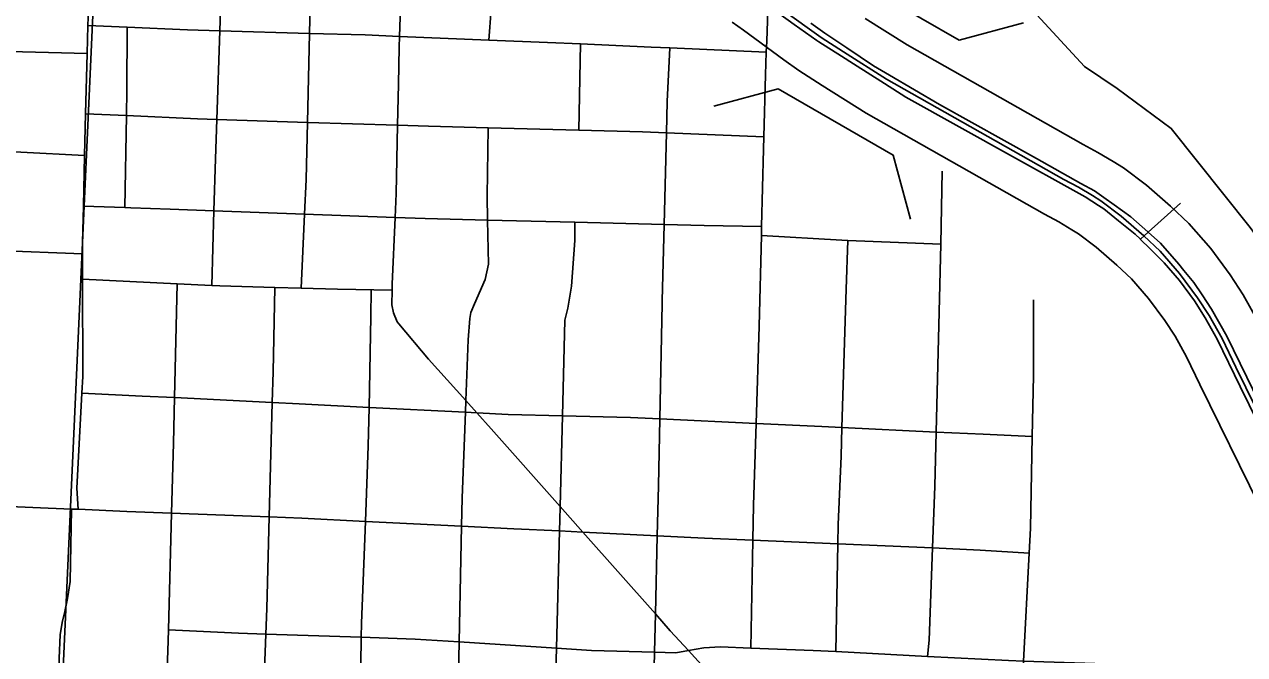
# Model space of a CAD drawing. Extents: x -157.2 to -99.3, y 12.2 to 46.2.
# Drawn here: x -146.666 to -145.747, y 35.505 to 35.98 of the extents above; entities that cross this region are included whole.
import ezdxf

# ---------------------------------------------------------------- set-up
doc = ezdxf.new("R2010")
doc.units = 0
for name, color, linetype in [('tdCoCityStreetMajor', 7, 'Continuous'), ('tdCoCityStreetMinor', 7, 'Continuous'), ('tdCoDivCarto', 7, 'Continuous'), ('tdCoPriCL', 7, 'Continuous'), ('tdCoPriDiv', 7, 'Continuous'), ('tdCoRRCL', 7, 'Continuous'), ('tdCoSectLine', 7, 'Continuous'), ('tdCoStrucDivPri', 7, 'Continuous')]:
    doc.layers.add(name, color=color, linetype=linetype)

msp = doc.modelspace()

# ---------------------------------------------------------------- linework, layer by layer
at = {"layer": 'tdCoCityStreetMajor'}
for points in [[(-146.61967, 35.91254), (-146.61857, 35.9579), (-146.61831, 35.96862), (-146.61794, 35.97899), (-146.61683, 36.00956), (-146.61619, 36.03186), (-146.61605, 36.03649), (-146.61405, 36.10574)], [(-146.62194, 35.78786), (-146.62199, 35.80693), (-146.62201, 35.81548), (-146.62135, 35.84291), (-146.62042, 35.88113), (-146.61967, 35.91254)], [(-146.62531, 35.61456), (-146.6262, 35.63052), (-146.62243, 35.70201), (-146.62176, 35.71461), (-146.62194, 35.78786)], [(-146.62194, 35.78786), (-146.55073, 35.78453), (-146.52457, 35.78331), (-146.51845, 35.78303), (-146.47703, 35.78176), (-146.45723, 35.78115), (-146.42991, 35.78032), (-146.38873, 35.77957)], [(-146.38873, 35.77957), (-146.38891, 35.7687), (-146.38767, 35.76254), (-146.38496, 35.75588), (-146.38372, 35.75441)], [(-146.38372, 35.75441), (-146.36129, 35.72777), (-146.33321, 35.69646), (-146.32499, 35.68729)], [(-146.32499, 35.68729), (-146.31419, 35.67524), (-146.26221, 35.61661), (-146.24514, 35.59736), (-146.19048, 35.53571), (-146.17929, 35.52308), (-146.16566, 35.50812), (-146.13885, 35.47869), (-146.12232, 35.4597), (-146.10113, 35.43116), (-146.09816, 35.42715), (-146.08673, 35.41177), (-146.07325, 35.39361), (-146.05547, 35.36584), (-146.04736, 35.35317), (-146.031, 35.32358), (-146.00741, 35.28092), (-145.99434, 35.25446), (-145.99339, 35.25254)], [(-146.64266, 35.39688), (-146.64057, 35.46895), (-146.6396, 35.50237), (-146.63886, 35.52012), (-146.63738, 35.52925), (-146.63541, 35.53763), (-146.63319, 35.5475), (-146.63121, 35.56007), (-146.63019, 35.61476)], [(-146.16566, 35.50812), (-146.15402, 35.51018), (-146.14144, 35.51092), (-146.11854, 35.51003), (-146.07165, 35.5082), (-146.05461, 35.50732), (-145.98555, 35.50373), (-145.92443, 35.50056), (-145.91328, 35.50018), (-145.83642, 35.49754), (-145.80951, 35.49661), (-145.76422, 35.49466), (-145.68373, 35.49118), (-145.64146, 35.48885), (-145.63229, 35.48834), (-145.61665, 35.48748), (-145.58237, 35.48526), (-145.37962, 35.47839)]]:
    msp.add_lwpolyline(points, dxfattribs=at)
at = {"layer": 'tdCoCityStreetMinor'}
for p, q in [((-146.51856, 35.97516), (-146.45111, 35.97317)), ((-146.45262, 35.9061), (-146.45111, 35.97317)), ((-146.24825, 35.90018), (-146.24679, 35.96515)), ((-146.69245, 35.95992), (-146.61857, 35.9579)), ((-146.38467, 35.90388), (-146.38404, 35.9349)), ((-146.59009, 35.84187), (-146.58883, 35.91117)), ((-145.97557, 35.81431), (-145.97442, 35.86924)), ((-146.45723, 35.78115), (-146.45475, 35.83697)), ((-146.04554, 35.81712), (-145.97557, 35.81431)), ((-146.69676, 35.80987), (-146.62199, 35.80693)), ((-146.18716, 35.68263), (-146.18532, 35.76929)), ((-146.19048, 35.53571), (-146.18911, 35.59456)), ((-146.11854, 35.51003), (-146.11716, 35.59124)), ((-146.33833, 35.51468), (-146.265, 35.50992))]:
    msp.add_line(p, q, dxfattribs=at)
for points in [[(-146.38404, 35.9349), (-146.38348, 35.96278), (-146.38321, 35.97086), (-146.38225, 36.00002), (-146.38153, 36.02558), (-146.38077, 36.0523), (-146.38225, 36.05896), (-146.39014, 36.0703), (-146.40469, 36.09028), (-146.40862, 36.0929)], [(-146.52087, 35.90832), (-146.51856, 35.97516), (-146.51721, 36.0141), (-146.51667, 36.03137), (-146.51667, 36.03137)], [(-146.45111, 35.97317), (-146.45038, 36.00522), (-146.45007, 36.02835)], [(-146.31582, 35.96807), (-146.31253, 36.01459), (-146.31327, 36.01903)], [(-146.11716, 35.59124), (-146.11671, 35.6177), (-146.11469, 35.67928), (-146.11227, 35.75259), (-146.11063, 35.82094), (-146.11047, 35.82761), (-146.10907, 35.88601), (-146.10883, 35.8951), (-146.10758, 35.94197), (-146.10697, 35.95897), (-146.10666, 35.96737), (-146.1061, 35.98266), (-146.1062, 35.9943), (-146.10625, 35.99976)], [(-146.61794, 35.97899), (-146.58828, 35.97776), (-146.54286, 35.97587), (-146.51856, 35.97516)], [(-146.58883, 35.91117), (-146.58848, 35.93025), (-146.58828, 35.97776)], [(-146.45111, 35.97317), (-146.4092, 35.97193), (-146.38321, 35.97086), (-146.38321, 35.97086)], [(-146.38321, 35.97086), (-146.31582, 35.96807), (-146.27184, 35.96626), (-146.24679, 35.96515), (-146.19366, 35.9628), (-146.17951, 35.96218), (-146.10697, 35.95897)], [(-146.18532, 35.76929), (-146.18527, 35.77158), (-146.18385, 35.82915), (-146.18215, 35.89817), (-146.18157, 35.92176), (-146.17951, 35.96218)], [(-146.61967, 35.91254), (-146.58883, 35.91117), (-146.53546, 35.9088), (-146.52087, 35.90832), (-146.45262, 35.9061), (-146.38467, 35.90388)], [(-146.52457, 35.78331), (-146.523, 35.83951), (-146.5219, 35.87871), (-146.52087, 35.90832)], [(-146.45475, 35.83697), (-146.45359, 35.86318), (-146.45262, 35.9061)], [(-146.38873, 35.77957), (-146.38866, 35.78424), (-146.38649, 35.83443), (-146.3857, 35.85255), (-146.38467, 35.90388)], [(-146.38467, 35.90388), (-146.36136, 35.90313), (-146.31635, 35.90195)], [(-146.31685, 35.83242), (-146.3172, 35.85074), (-146.31635, 35.90195)], [(-146.31635, 35.90195), (-146.24825, 35.90018), (-146.20032, 35.89893), (-146.18215, 35.89817), (-146.10883, 35.8951)], [(-146.84473, 35.89151), (-146.81314, 35.8903), (-146.76998, 35.88832), (-146.69491, 35.88486), (-146.66838, 35.88364), (-146.62042, 35.88113)], [(-146.62135, 35.84291), (-146.59009, 35.84187), (-146.58547, 35.84172), (-146.55593, 35.84073), (-146.523, 35.83951), (-146.52299, 35.83951)], [(-145.82523, 35.81798), (-145.81934, 35.82329), (-145.79495, 35.84531)], [(-146.52299, 35.83951), (-146.45475, 35.83697), (-146.38649, 35.83443), (-146.36382, 35.83358), (-146.31685, 35.83242), (-146.31685, 35.83242)], [(-146.33354, 35.68772), (-146.33321, 35.69646), (-146.33151, 35.74223), (-146.33027, 35.75826), (-146.32953, 35.76295), (-146.32682, 35.76936), (-146.31868, 35.78761), (-146.31622, 35.7992), (-146.31685, 35.83242)], [(-146.31685, 35.83242), (-146.25111, 35.8308), (-146.18385, 35.82915), (-146.15371, 35.8284), (-146.11047, 35.82761)], [(-146.26897, 35.33446), (-146.26764, 35.40734), (-146.26725, 35.42271), (-146.26591, 35.47541), (-146.265, 35.50992), (-146.26268, 35.59823), (-146.26246, 35.6066), (-146.26221, 35.61661), (-146.26053, 35.68502), (-146.25876, 35.75703), (-146.25654, 35.76615), (-146.25358, 35.78268), (-146.25111, 35.8172), (-146.25111, 35.8308)], [(-146.11063, 35.82094), (-146.05014, 35.81731), (-146.04554, 35.81712)], [(-146.04999, 35.67625), (-146.04692, 35.78046), (-146.04554, 35.81712)], [(-145.98555, 35.50373), (-145.98428, 35.5161), (-145.98178, 35.58545), (-145.98009, 35.632), (-145.97902, 35.67279), (-145.97664, 35.76344), (-145.97557, 35.81431)], [(-146.55485, 35.61169), (-146.55345, 35.66431), (-146.55267, 35.6987), (-146.55073, 35.78453)], [(-146.48136, 35.6088), (-146.47909, 35.69502), (-146.47848, 35.71807), (-146.47703, 35.78176)], [(-146.40613, 35.69136), (-146.40475, 35.75974), (-146.40459, 35.77985)], [(-145.9066, 35.66953), (-145.90562, 35.71511), (-145.90562, 35.76394), (-145.90562, 35.77232)], [(-146.62243, 35.70201), (-146.57714, 35.69992), (-146.55267, 35.6987), (-146.47909, 35.69502)], [(-146.47909, 35.69502), (-146.45877, 35.694), (-146.40613, 35.69136), (-146.40613, 35.69136)], [(-146.41646, 35.38811), (-146.41461, 35.39033), (-146.41338, 35.40364), (-146.41308, 35.42877), (-146.41276, 35.4563), (-146.41202, 35.51819), (-146.4119, 35.52867), (-146.40893, 35.60547), (-146.40672, 35.66233), (-146.40613, 35.69136)], [(-146.40613, 35.69136), (-146.33354, 35.68772), (-146.32499, 35.68729)], [(-146.34011, 35.42629), (-146.33915, 35.47738), (-146.33833, 35.51468), (-146.33641, 35.60189), (-146.33595, 35.62312), (-146.33354, 35.68772)], [(-146.32499, 35.68729), (-146.30143, 35.68611), (-146.26053, 35.68502), (-146.26053, 35.68502)], [(-146.26053, 35.68502), (-146.2092, 35.68365), (-146.18716, 35.68263)], [(-146.18911, 35.59456), (-146.18823, 35.63225), (-146.18716, 35.68263)], [(-146.18716, 35.68263), (-146.11469, 35.67928), (-146.06518, 35.67699), (-146.04999, 35.67625)], [(-146.05461, 35.50732), (-146.05311, 35.5885), (-146.05284, 35.60315), (-146.05062, 35.65469), (-146.04999, 35.67625)], [(-146.04999, 35.67625), (-145.97902, 35.67279), (-145.94361, 35.67107), (-145.9066, 35.66953)], [(-145.92106, 35.25264), (-145.91933, 35.31917), (-145.91844, 35.35358), (-145.91686, 35.40725), (-145.91523, 35.46258), (-145.91328, 35.50018), (-145.90906, 35.58154), (-145.90808, 35.60044), (-145.9066, 35.66953)], [(-146.76497, 35.62035), (-146.72368, 35.61868), (-146.63019, 35.61476), (-146.62531, 35.61456)], [(-146.62531, 35.61456), (-146.58854, 35.61301), (-146.55485, 35.61169), (-146.55485, 35.61169)], [(-146.56246, 35.39292), (-146.56036, 35.43693), (-146.55933, 35.46415), (-146.5574, 35.5156), (-146.55718, 35.52384), (-146.55485, 35.61169)], [(-146.55485, 35.61169), (-146.48136, 35.6088), (-146.45685, 35.60783), (-146.40893, 35.60547), (-146.33641, 35.60189)], [(-146.48389, 35.52059), (-146.48317, 35.53977), (-146.48136, 35.6088)], [(-146.33641, 35.60189), (-146.29705, 35.59994), (-146.26268, 35.59823), (-146.24514, 35.59736)], [(-146.24514, 35.59736), (-146.18911, 35.59456), (-146.15353, 35.59279), (-146.11716, 35.59124)], [(-146.11716, 35.59124), (-146.05311, 35.5885), (-145.98178, 35.58545)], [(-145.98178, 35.58545), (-145.94588, 35.58391), (-145.90906, 35.58154)], [(-146.19665, 35.33042), (-146.19563, 35.3669), (-146.19389, 35.41867), (-146.19168, 35.48453), (-146.19116, 35.50692), (-146.19048, 35.53571)], [(-146.55718, 35.52384), (-146.50445, 35.52127), (-146.48389, 35.52059), (-146.41202, 35.51819)], [(-146.48881, 35.3892), (-146.48615, 35.4601), (-146.48389, 35.52059)], [(-146.41202, 35.51819), (-146.37153, 35.51684), (-146.33833, 35.51468)], [(-146.265, 35.50992), (-146.2386, 35.5082), (-146.19116, 35.50692)], [(-146.19116, 35.50692), (-146.17498, 35.50648), (-146.16566, 35.50812)]]:
    msp.add_lwpolyline(points, dxfattribs=at)
at = {"layer": 'tdCoDivCarto'}
for points in [[(-146.10881, 35.99615), (-146.1062, 35.9943), (-146.09673, 35.98759), (-146.08586, 35.97989), (-146.06887, 35.96786), (-146.06733, 35.96688)], [(-146.10881, 35.99615), (-146.1062, 35.9943), (-146.09673, 35.98759), (-146.08586, 35.97989), (-146.06887, 35.96786), (-146.06733, 35.96688)], [(-146.06296, 35.97333), (-146.07348, 35.98083)], [(-146.06296, 35.97333), (-146.07348, 35.98083)], [(-146.04638, 35.96217), (-146.06221, 35.97279), (-146.06296, 35.97333)], [(-146.04638, 35.96217), (-146.06221, 35.97279), (-146.06296, 35.97333)], [(-146.06733, 35.96688), (-146.05043, 35.95601)], [(-146.06733, 35.96688), (-146.05043, 35.95601)], [(-146.05043, 35.95601), (-146.04125, 35.95011), (-146.01801, 35.93541)], [(-146.05043, 35.95601), (-146.04125, 35.95011), (-146.01801, 35.93541)], [(-146.01422, 35.94162), (-146.0262, 35.94863), (-146.04638, 35.96217)], [(-146.01422, 35.94162), (-146.0262, 35.94863), (-146.04638, 35.96217)], [(-146.01801, 35.93541), (-146.00177, 35.92513), (-145.92162, 35.8805), (-145.87354, 35.85364)], [(-146.01801, 35.93541), (-146.00177, 35.92513), (-145.92162, 35.8805), (-145.87354, 35.85364)], [(-145.86993, 35.8601), (-145.90345, 35.87885), (-145.97645, 35.91954), (-146.01422, 35.94162)], [(-145.86993, 35.8601), (-145.90345, 35.87885), (-145.97645, 35.91954), (-146.01422, 35.94162)], [(-145.87354, 35.85364), (-145.86687, 35.84992), (-145.85671, 35.8435)], [(-145.87354, 35.85364), (-145.86687, 35.84992), (-145.85671, 35.8435)], [(-145.85275, 35.84949), (-145.85981, 35.85443), (-145.86993, 35.8601)], [(-145.85275, 35.84949), (-145.85981, 35.85443), (-145.86993, 35.8601)], [(-145.85671, 35.8435), (-145.85282, 35.84104), (-145.84172, 35.83191), (-145.82914, 35.8218), (-145.82523, 35.81798), (-145.82505, 35.8178)], [(-145.85671, 35.8435), (-145.85282, 35.84104), (-145.84172, 35.83191), (-145.82914, 35.8218), (-145.82523, 35.81798), (-145.82505, 35.8178)], [(-145.81966, 35.82358), (-145.83243, 35.83495), (-145.84501, 35.84407), (-145.85275, 35.84949)], [(-145.81966, 35.82358), (-145.83243, 35.83495), (-145.84501, 35.84407), (-145.85275, 35.84949)], [(-145.82505, 35.8178), (-145.81805, 35.81095), (-145.80719, 35.80035), (-145.79585, 35.78703), (-145.78451, 35.77174), (-145.77637, 35.75892), (-145.76724, 35.74264), (-145.74998, 35.70713), (-145.70313, 35.61145), (-145.67008, 35.54363), (-145.66691, 35.53705)], [(-145.82505, 35.8178), (-145.81805, 35.81095), (-145.80719, 35.80035), (-145.79585, 35.78703), (-145.78451, 35.77174), (-145.77637, 35.75892), (-145.76724, 35.74264), (-145.74998, 35.70713), (-145.70313, 35.61145), (-145.67008, 35.54363), (-145.66691, 35.53705)], [(-145.79239, 35.79458), (-145.79618, 35.79919), (-145.80999, 35.81497), (-145.81934, 35.82329), (-145.81966, 35.82358)], [(-145.79239, 35.79458), (-145.79618, 35.79919), (-145.80999, 35.81497), (-145.81934, 35.82329), (-145.81966, 35.82358)], [(-145.77863, 35.77607), (-145.78484, 35.78538), (-145.79239, 35.79458)], [(-145.77863, 35.77607), (-145.78484, 35.78538), (-145.79239, 35.79458)], [(-145.66031, 35.54026), (-145.66079, 35.54124), (-145.71283, 35.64802), (-145.74513, 35.71411), (-145.76018, 35.74494), (-145.77152, 35.76541), (-145.77863, 35.77607)], [(-145.66031, 35.54026), (-145.66079, 35.54124), (-145.71283, 35.64802), (-145.74513, 35.71411), (-145.76018, 35.74494), (-145.77152, 35.76541), (-145.77863, 35.77607)]]:
    msp.add_lwpolyline(points, dxfattribs=at)
at = {"layer": 'tdCoPriCL'}
msp.add_lwpolyline([(-145.66348, 35.53889), (-145.75338, 35.72155), (-145.76366, 35.74314), (-145.77332, 35.76061), (-145.7822, 35.77394), (-145.79562, 35.79224), (-145.81034, 35.80902), (-145.82264, 35.82065), (-145.83963, 35.83546), (-145.85488, 35.84698), (-145.86115, 35.8509), (-145.87191, 35.85723), (-145.88275, 35.86313), (-146.0163, 35.93871), (-146.04875, 35.9592), (-146.06561, 35.97014), (-146.07619, 35.97755), (-146.10663, 35.99976)], dxfattribs=at)
at = {"layer": 'tdCoPriDiv'}
for points in [[(-145.69042, 35.5257), (-145.78038, 35.70848), (-145.79036, 35.72942), (-145.79897, 35.74501), (-145.80679, 35.75674), (-145.81904, 35.77345), (-145.83196, 35.78818), (-145.84281, 35.79843), (-145.85855, 35.81216), (-145.8719, 35.82224), (-145.87671, 35.82524), (-145.88669, 35.83112), (-145.89731, 35.8369), (-146.0317, 35.91296), (-146.06492, 35.93393), (-146.08239, 35.94527), (-146.09364, 35.95315), (-146.1242, 35.97544), (-146.13269, 35.98151)], [(-146.03258, 35.98447), (-146.00089, 35.96447), (-145.8682, 35.88936), (-145.85713, 35.88334), (-145.84559, 35.87655), (-145.83786, 35.87172), (-145.82071, 35.85877), (-145.80247, 35.84287), (-145.78871, 35.82986), (-145.7722, 35.81104), (-145.75761, 35.79113), (-145.74766, 35.77621), (-145.73697, 35.75685)]]:
    msp.add_lwpolyline(points, dxfattribs=at)
at = {"layer": 'tdCoRRCL'}
msp.add_lwpolyline([(-147.01815, 36.43729), (-146.80539, 36.42723), (-146.70508, 36.40502), (-146.62853, 36.38043), (-146.52731, 36.33767), (-146.45217, 36.31786), (-146.37908, 36.2839), (-146.33157, 36.23971), (-146.23431, 36.17181), (-146.16126, 36.13627), (-146.11116, 36.12359), (-146.01151, 36.08087), (-145.93602, 36.02315), (-145.86739, 35.94828), (-145.84267, 35.93168), (-145.80197, 35.90156), (-145.74261, 35.82686), (-145.6816, 35.74294), (-145.48576, 35.54422), (-145.33631, 35.4304), (-145.26595, 35.36021), (-145.22384, 35.30009)], dxfattribs=at)
at = {"layer": 'tdCoSectLine'}
msp.add_lwpolyline([(-146.64616, 35.28472), (-146.60087, 36.27993)], dxfattribs=at)
at = {"layer": 'tdCoStrucDivPri'}
for points in [[(-145.9133, 35.98108), (-145.96158, 35.96807), (-146.04826, 36.01794), (-146.06127, 36.06622)], [(-145.99844, 35.83311), (-146.01146, 35.88139), (-146.09813, 35.93127), (-146.14641, 35.91825)]]:
    msp.add_lwpolyline(points, dxfattribs=at)

doc.saveas('drawing.dxf')
